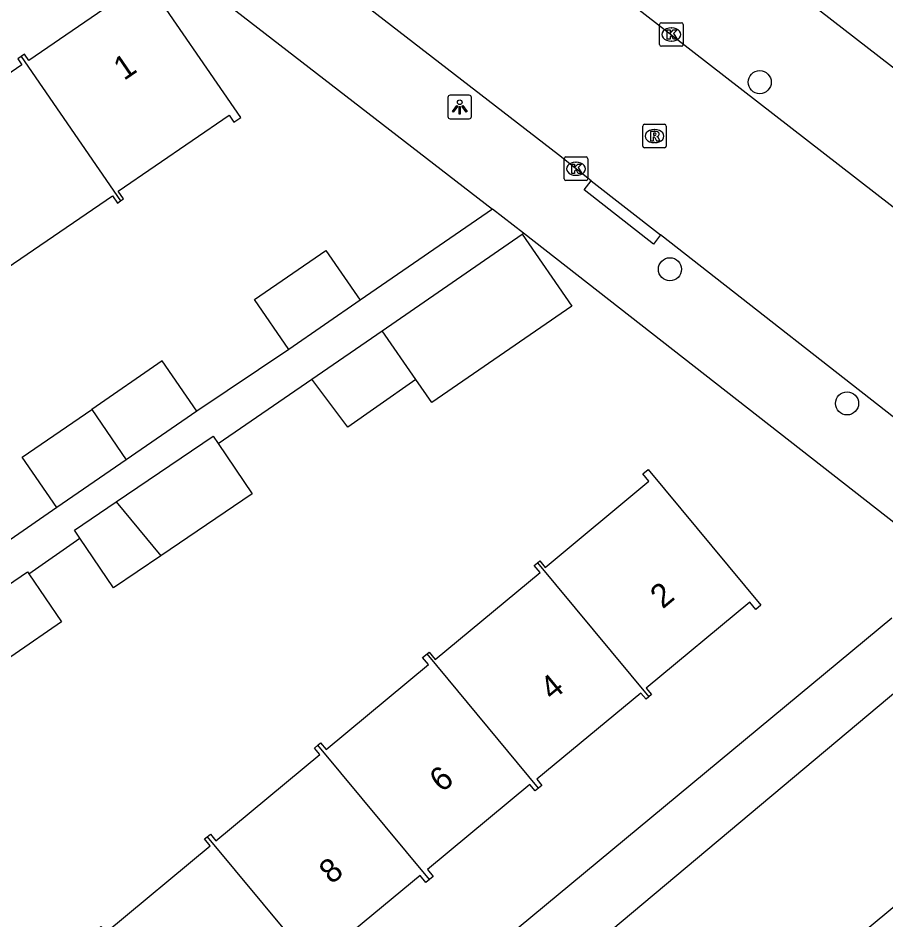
# Model space of a CAD drawing. Extents: x 157466 to 158888, y 383063 to 384677.
# Drawn here: x 158649.92 to 158686.75, y 383815.4 to 383853.68 of the extents above; entities that cross this region are included whole.
import ezdxf

# ---------------------------------------------------------------- set-up
doc = ezdxf.new("R2010")
doc.units = 0
for name, color, linetype in [('IMGEO_Boom', 7, 'Continuous'), ('IMGEO_Kolk', 7, 'Continuous'), ('IMGEO_Lichtpunt', 7, 'Continuous'), ('IMGEO_Pand', 7, 'Continuous'), ('IMGEO_Pand_nummerreeks', 7, 'Continuous'), ('IMGEO_Rijbaan_lokaal_open', 7, 'Continuous'), ('IMGEO_Rioolput', 7, 'Continuous'), ('IMGEO_Voetpad_open', 7, 'Continuous')]:
    doc.layers.add(name, color=color, linetype=linetype)

msp = doc.modelspace()

# ---------------------------------------------------------------- linework, layer by layer
at = {"layer": 'IMGEO_Boom'}
for centre in [(158681.393, 383850.963), (158677.581, 383843.021), (158685.1, 383837.325)]:
    msp.add_circle(centre, 0.489, dxfattribs=at)
at = {"layer": 'IMGEO_Kolk'}
for p, q in [((158677.22, 383853.486), (158678.072, 383853.486)), ((158677.145, 383852.56), (158677.145, 383853.412)), ((158677.633, 383853.266), (158677.658, 383853.266)), ((158678.146, 383853.412), (158678.146, 383852.56)), ((158677.656, 383852.706), (158677.631, 383852.706)), ((158678.072, 383852.486), (158677.22, 383852.486)), ((158673.094, 383846.861), (158673.094, 383847.713)), ((158673.169, 383847.787), (158674.021, 383847.787)), ((158674.095, 383847.713), (158674.095, 383846.861)), ((158673.582, 383847.567), (158673.607, 383847.567)), ((158673.605, 383847.007), (158673.58, 383847.007)), ((158674.021, 383846.787), (158673.169, 383846.787))]:
    msp.add_line(p, q, dxfattribs=at)
for points in [[(158677.22, 383853.486), (158678.072, 383853.486)], [(158677.145, 383852.56), (158677.145, 383853.412)], [(158677.466, 383853.186), (158677.589, 383853.186), (158677.589, 383853.035), (158677.719, 383853.186), (158677.883, 383853.186), (158677.737, 383853.035), (158677.89, 383852.786), (158677.738, 383852.786), (158677.653, 383852.95), (158677.589, 383852.883), (158677.589, 383852.786), (158677.466, 383852.786), (158677.466, 383853.186)], [(158678.146, 383853.412), (158678.146, 383852.56)], [(158678.072, 383852.486), (158677.22, 383852.486)], [(158673.094, 383846.861), (158673.094, 383847.713)], [(158673.169, 383847.787), (158674.021, 383847.787)], [(158674.095, 383847.713), (158674.095, 383846.861)], [(158673.415, 383847.487), (158673.538, 383847.487), (158673.538, 383847.336), (158673.668, 383847.487), (158673.832, 383847.487), (158673.686, 383847.336), (158673.839, 383847.087), (158673.687, 383847.087), (158673.602, 383847.251), (158673.538, 383847.184), (158673.538, 383847.087), (158673.415, 383847.087), (158673.415, 383847.487)], [(158674.021, 383846.787), (158673.169, 383846.787)]]:
    msp.add_lwpolyline(points, dxfattribs=at)
for centre, start, end in [((158677.222, 383853.41), 91.552, 178.448), ((158677.222, 383853.41), 91.552, 178.448), ((158678.07, 383853.41), 1.552, 88.448), ((158678.07, 383853.41), 1.552, 88.448), ((158677.222, 383852.562), 181.552, 268.448), ((158677.222, 383852.562), 181.552, 268.448), ((158678.07, 383852.562), 271.552, 358.448), ((158678.07, 383852.562), 271.552, 358.448), ((158673.171, 383847.711), 91.552, 178.448), ((158673.171, 383847.711), 91.552, 178.448), ((158674.019, 383847.711), 1.552, 88.448), ((158674.019, 383847.711), 1.552, 88.448), ((158673.171, 383846.863), 181.552, 268.448), ((158673.171, 383846.863), 181.552, 268.448), ((158674.019, 383846.863), 271.552, 358.448), ((158674.019, 383846.863), 271.552, 358.448)]:
    msp.add_arc(centre, 0.0765, start, end, dxfattribs=at)
for centre, major_axis, ratio, start_param, end_param in [((158677.632, 383852.986), (-0.387, 0.002), 0.722429, 4.712389, 7.853982), ((158677.657, 383852.986), (-0.39, 0.002), 0.717154, 1.570796, 4.712389), ((158673.581, 383847.287), (-0.387, 0.002), 0.722429, 4.712389, 7.853982), ((158673.606, 383847.287), (-0.39, 0.002), 0.717154, 1.570796, 4.712389)]:
    msp.add_ellipse(centre, major_axis=major_axis, ratio=ratio, start_param=start_param, end_param=end_param, dxfattribs=at)
at = {"layer": 'IMGEO_Lichtpunt'}
for p, q in [((158669.065, 383850.406), (158668.257, 383850.406)), ((158669.065, 383850.406), (158668.257, 383850.406)), ((158668.163, 383850.311), (158668.163, 383849.504)), ((158668.163, 383850.311), (158668.163, 383849.504)), ((158669.159, 383849.504), (158669.159, 383850.311)), ((158669.159, 383849.504), (158669.159, 383850.311)), ((158668.257, 383849.41), (158669.065, 383849.41)), ((158668.257, 383849.41), (158669.065, 383849.41))]:
    msp.add_line(p, q, dxfattribs=at)
for points in [[(158668.537, 383849.975), (158668.576, 383849.947), (158668.388, 383849.685), (158668.35, 383849.712), (158668.537, 383849.975)], [(158668.639, 383849.927), (158668.686, 383849.927), (158668.686, 383849.605), (158668.639, 383849.605), (158668.639, 383849.927)], [(158668.749, 383849.947), (158668.787, 383849.974), (158668.974, 383849.712), (158668.935, 383849.684), (158668.749, 383849.947)]]:
    msp.add_lwpolyline(points, dxfattribs=at)
msp.add_circle((158668.662, 383850.109), 0.0994, dxfattribs=at)
for centre, start, end in [((158668.257, 383850.311), 90, 180), ((158668.257, 383850.311), 90, 180), ((158669.065, 383850.311), 0, 90), ((158669.065, 383850.311), 0, 90), ((158668.257, 383849.504), 180, 270), ((158668.257, 383849.504), 180, 270), ((158669.065, 383849.504), 270, 0), ((158669.065, 383849.504), 270, 360)]:
    msp.add_arc(centre, 0.0946, start, end, dxfattribs=at)
at = {"layer": 'IMGEO_Pand'}
for points in [[(158654.268, 383845.918), (158654.395, 383846.005), (158654.169, 383846.335), (158658.872, 383849.561), (158659.078, 383849.261), (158659.369, 383849.46), (158655.205, 383855.53), (158654.887, 383855.505), (158655.131, 383855.15), (158650.376, 383851.889), (158650.198, 383852.148), (158650.055, 383852.05)], [(158650.055, 383852.05), (158649.911, 383851.95), (158650.081, 383851.702), (158645.397, 383848.489), (158645.237, 383848.722), (158645.102, 383848.629)], [(158650.055, 383852.05), (158654.268, 383845.918)], [(158649.294, 383842.529), (158649.391, 383842.596), (158649.188, 383842.893), (158653.928, 383846.144), (158654.142, 383845.832), (158654.268, 383845.918)], [(158665.369, 383840.412), (158671.318, 383844.511)], [(158671.318, 383844.511), (158673.421, 383841.459), (158667.472, 383837.359), (158666.796, 383838.341)], [(158661.409, 383839.619), (158659.95, 383841.736), (158662.976, 383843.822), (158664.435, 383841.705)], [(158664.435, 383841.705), (158661.409, 383839.619)], [(158662.384, 383838.356), (158665.369, 383840.412)], [(158666.796, 383838.341), (158665.369, 383840.412)], [(158657.502, 383836.994), (158656.03, 383839.13), (158653.044, 383837.072)], [(158666.796, 383838.341), (158665.14, 383837.175), (158663.919, 383836.315), (158662.384, 383838.356)], [(158651.564, 383832.902), (158650.092, 383835.038), (158653.044, 383837.072)], [(158653.044, 383837.072), (158654.513, 383834.934)], [(158657.502, 383836.994), (158654.513, 383834.934)], [(158654.075, 383833.144), (158658.197, 383835.937), (158658.411, 383835.62)], [(158658.411, 383835.62), (158659.857, 383833.486), (158655.975, 383830.855)], [(158654.513, 383834.934), (158651.564, 383832.902)], [(158671.961, 383830.558), (158672.055, 383830.636), (158672.283, 383830.361), (158676.691, 383834.018), (158676.433, 383834.329), (158676.665, 383834.521), (158681.443, 383828.762), (158681.223, 383828.579), (158680.971, 383828.883), (158676.577, 383825.238), (158676.805, 383824.963), (158676.688, 383824.865)], [(158652.546, 383831.602), (158652.311, 383831.948), (158654.075, 383833.144)], [(158654.075, 383833.144), (158655.975, 383830.855)], [(158655.975, 383830.855), (158653.971, 383829.498), (158652.546, 383831.602)], [(158667.275, 383826.69), (158667.362, 383826.763), (158667.619, 383826.454), (158672.071, 383830.148), (158671.824, 383830.445), (158671.961, 383830.558)], [(158671.961, 383830.558), (158676.688, 383824.865)], [(158644.215, 383826.013), (158648.342, 383828.824), (158650.32, 383830.171), (158650.379, 383830.084)], [(158650.379, 383830.084), (158651.762, 383828.053), (158649.79, 383826.699), (158645.865, 383824.026)], [(158662.646, 383822.82), (158662.758, 383822.913), (158662.989, 383822.635), (158667.335, 383826.24), (158667.089, 383826.536), (158667.275, 383826.69)], [(158672.009, 383820.989), (158667.275, 383826.69)], [(158676.688, 383824.865), (158676.569, 383824.767), (158676.35, 383825.031), (158671.935, 383821.369), (158672.152, 383821.107), (158672.009, 383820.989)], [(158657.943, 383818.93), (158658.081, 383819.044), (158658.317, 383818.76), (158662.723, 383822.415), (158662.493, 383822.693), (158662.646, 383822.82)], [(158667.384, 383817.113), (158662.646, 383822.82)], [(158672.009, 383820.989), (158671.869, 383820.872), (158671.642, 383821.145), (158667.293, 383817.537), (158667.539, 383817.241), (158667.384, 383817.113)], [(158653.332, 383815.034), (158653.432, 383815.117), (158653.641, 383814.865), (158658.077, 383818.545), (158657.833, 383818.839), (158657.943, 383818.93)], [(158657.943, 383818.93), (158662.691, 383813.213)], [(158667.384, 383817.113), (158667.228, 383816.983), (158666.982, 383817.279), (158662.562, 383813.612), (158662.811, 383813.312), (158662.691, 383813.213)]]:
    msp.add_lwpolyline(points, dxfattribs=at)
at = {"layer": 'IMGEO_Rijbaan_lokaal_open'}
for points in [[(158660.788, 383866.033), (158674.326, 383855.563), (158696.767, 383838.137)], [(158674.244, 383846.78), (158672.85, 383847.872), (158656.94, 383860.193)], [(158674.244, 383846.78), (158677.187, 383844.476)], [(158688.422, 383835.678), (158677.187, 383844.476)], [(158649.719, 383793.9), (158650.35, 383794.454), (158654.385, 383797.786), (158667.367, 383808.487), (158689.175, 383826.772)], [(158692.91, 383820.795), (158681.262, 383811.105), (158677.533, 383808.003), (158663.939, 383796.693)]]:
    msp.add_lwpolyline(points, dxfattribs=at)
at = {"layer": 'IMGEO_Rioolput'}
for p, q in [((158676.427, 383848.248), (158676.427, 383849.1)), ((158676.502, 383849.174), (158677.354, 383849.174)), ((158676.915, 383848.954), (158676.94, 383848.954)), ((158677.428, 383849.1), (158677.428, 383848.248)), ((158677.354, 383848.174), (158676.502, 383848.174)), ((158676.938, 383848.394), (158676.913, 383848.394))]:
    msp.add_line(p, q, dxfattribs=at)
for points in [[(158676.427, 383848.248), (158676.427, 383849.1)], [(158676.502, 383849.174), (158677.354, 383849.174)], [(158677.016, 383848.872), (158676.764, 383848.874), (158676.764, 383848.474)], [(158677.428, 383849.1), (158677.428, 383848.248)], [(158676.764, 383848.474), (158676.888, 383848.474), (158676.888, 383848.636), (158676.899, 383848.636)], [(158676.942, 383848.793), (158676.888, 383848.793), (158676.888, 383848.712)], [(158676.888, 383848.712), (158676.94, 383848.712)], [(158676.946, 383848.607), (158677.017, 383848.474), (158677.157, 383848.474), (158677.092, 383848.6)], [(158677.354, 383848.174), (158676.502, 383848.174)]]:
    msp.add_lwpolyline(points, dxfattribs=at)
for centre, radius, start, end in [((158676.504, 383849.098), 0.0765, 91.552, 178.448), ((158676.504, 383849.098), 0.0765, 91.552, 178.448), ((158677.015, 383848.762), 0.109, 350.3612, 89.416), ((158677.352, 383849.098), 0.0765, 1.552, 88.448), ((158677.352, 383849.098), 0.0765, 1.552, 88.448), ((158676.898, 383848.583), 0.0533, 26.0293, 88.6989), ((158676.924, 383848.901), 0.19, 274.7715, 282.9687), ((158676.948, 383848.697), 0.0964, 77.0061, 93.1865), ((158676.962, 383848.754), 0.0378, 276.6634, 79.6772), ((158677.013, 383848.762), 0.112, 277.5842, 350.9817), ((158676.997, 383848.547), 0.108, 29.5134, 73.7905), ((158676.504, 383848.25), 0.0765, 181.552, 268.448), ((158676.504, 383848.25), 0.0765, 181.552, 268.448), ((158677.352, 383848.25), 0.0765, 271.552, 358.448), ((158677.352, 383848.25), 0.0765, 271.552, 358.448)]:
    msp.add_arc(centre, radius, start, end, dxfattribs=at)
for centre, major_axis, ratio, start_param, end_param in [((158676.914, 383848.674), (-0.387, 0.002), 0.722429, 4.712389, 7.853982), ((158676.939, 383848.674), (-0.39, 0.002), 0.717154, 1.570796, 4.712389)]:
    msp.add_ellipse(centre, major_axis=major_axis, ratio=ratio, start_param=start_param, end_param=end_param, dxfattribs=at)
at = {"layer": 'IMGEO_Voetpad_open'}
for points in [[(158611.414, 383848.655), (158653.626, 383877.513), (158700.083, 383841.491)], [(158620.073, 383836.143), (158651.596, 383857.766), (158652.637, 383857.965), (158653.695, 383857.91), (158654.799, 383857.378), (158670.051, 383845.576)], [(158677.187, 383844.476), (158676.882, 383844.081), (158673.939, 383846.385), (158674.244, 383846.78)], [(158670.051, 383845.576), (158664.435, 383841.705)], [(158671.372, 383844.554), (158670.051, 383845.576)], [(158671.318, 383844.511), (158671.372, 383844.554)], [(158687.206, 383832.169), (158671.372, 383844.554)], [(158661.409, 383839.619), (158657.502, 383836.994)], [(158658.411, 383835.62), (158662.384, 383838.356)], [(158651.564, 383832.902), (158647.589, 383830.163)], [(158650.379, 383830.084), (158652.546, 383831.602)], [(158648.487, 383796.282), (158686.994, 383828.227)]]:
    msp.add_lwpolyline(points, dxfattribs=at)

# ---------------------------------------------------------------- texts
at = {"layer": 'IMGEO_Pand_nummerreeks'}
for s, rotation, p in [('1', 34.4738, (158654.415, 383851.008)), ('2', 39.7559, (158677.275, 383828.572)), ('4', 39.7559, (158672.591, 383824.675)), ('6', 39.7559, (158667.905, 383820.777)), ('8', 39.7559, (158663.222, 383816.882))]:
    msp.add_text(s, height=1, rotation=rotation, dxfattribs=at).set_placement(p)

doc.saveas('drawing.dxf')
